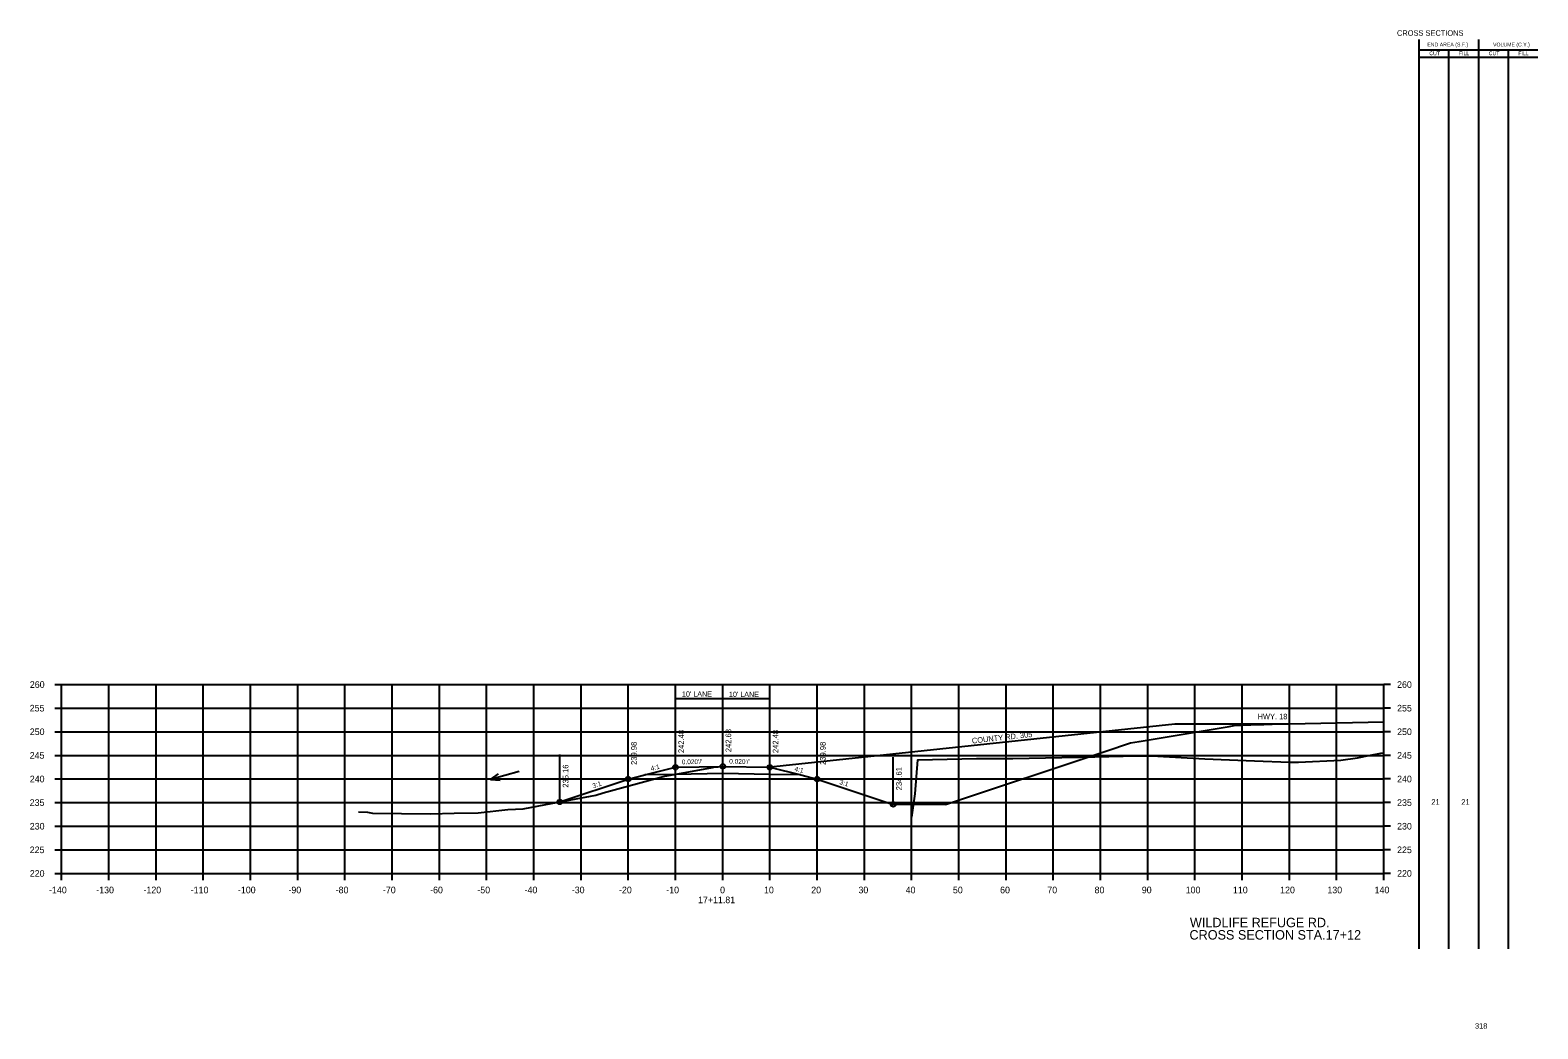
# Model space of a CAD drawing. Extents: x 1342547 to 1344156, y -1532351 to -1517216.
# Drawn here: x 1342931.5 to 1343250.8, y -1531514.5 to -1531303 of the extents above; entities that cross this region are included whole.
import ezdxf

# ---------------------------------------------------------------- set-up
doc = ezdxf.new("R2010")
doc.units = 0
for name, color, linetype in [('Level 2', 7, 'Continuous'), ('R_Alt Surface', 7, 'Continuous'), ('R_Axis', 7, 'Continuous'), ('R_Axis Annot', 7, 'Continuous'), ('R_Border Notes', 7, 'Continuous'), ('R_Draft', 7, 'Continuous'), ('R_Drive', 7, 'Continuous'), ('R_Exist Surface', 7, 'Continuous'), ('R_Fin Surface', 7, 'Continuous'), ('R_Grid', 7, 'Continuous'), ('R_No Plot', 7, 'Continuous'), ('R_Water', 7, 'Continuous'), ('R_Xsect Elev', 7, 'Continuous'), ('R_Xsect Slope', 7, 'Continuous')]:
    doc.layers.add(name, color=color, linetype=linetype)

msp = doc.modelspace()

# ---------------------------------------------------------------- linework, layer by layer
at = {"layer": 'Level 2'}
for p, q in [((1343225.65, -1531497.59), (1343225.65, -1531304.99)), ((1343238.31, -1531497.59), (1343238.31, -1531304.99)), ((1343225.65, -1531307.15), (1343238.91, -1531307.15)), ((1343225.65, -1531308.71), (1343238.91, -1531308.71)), ((1343231.98, -1531497.59), (1343231.98, -1531307.15)), ((1343238.91, -1531307.15), (1343250.8, -1531307.15)), ((1343238.91, -1531308.71), (1343250.8, -1531308.71)), ((1343244.55, -1531497.59), (1343244.55, -1531307.15))]:
    msp.add_line(p, q, dxfattribs=at)
at = {"layer": 'R_Alt Surface'}
msp.add_lwpolyline([(1343094.71, -1531460.74), (1343088.19, -1531460.61), (1343078.19, -1531460.41), (1343068.19, -1531460.61), (1343061.67, -1531460.74)], dxfattribs=at)
at = {"layer": 'R_Axis'}
for p, q in [((1342936.79, -1531441.59), (1342938.19, -1531441.59)), ((1342938.19, -1531481.59), (1342938.19, -1531441.59)), ((1343218.19, -1531481.59), (1343218.19, -1531441.59)), ((1343219.59, -1531441.59), (1343218.19, -1531441.59)), ((1342936.79, -1531446.59), (1342938.19, -1531446.59)), ((1343219.59, -1531446.59), (1343218.19, -1531446.59)), ((1342936.79, -1531451.59), (1342938.19, -1531451.59)), ((1343219.59, -1531451.59), (1343218.19, -1531451.59)), ((1342936.79, -1531456.59), (1342938.19, -1531456.59)), ((1343219.59, -1531456.59), (1343218.19, -1531456.59)), ((1342936.79, -1531461.59), (1342938.19, -1531461.59)), ((1343219.59, -1531461.59), (1343218.19, -1531461.59)), ((1342936.79, -1531466.59), (1342938.19, -1531466.59)), ((1343219.59, -1531466.59), (1343218.19, -1531466.59)), ((1342936.79, -1531471.59), (1342938.19, -1531471.59)), ((1343219.59, -1531471.59), (1343218.19, -1531471.59)), ((1342936.79, -1531476.59), (1342938.19, -1531476.59)), ((1343219.59, -1531476.59), (1343218.19, -1531476.59)), ((1342936.79, -1531481.59), (1342938.19, -1531481.59)), ((1342938.19, -1531481.59), (1343218.19, -1531481.59)), ((1342938.19, -1531482.99), (1342938.19, -1531481.59)), ((1342948.19, -1531482.99), (1342948.19, -1531481.59)), ((1342958.19, -1531482.99), (1342958.19, -1531481.59)), ((1342968.19, -1531482.99), (1342968.19, -1531481.59)), ((1342978.19, -1531482.99), (1342978.19, -1531481.59)), ((1342988.19, -1531482.99), (1342988.19, -1531481.59)), ((1342998.19, -1531482.99), (1342998.19, -1531481.59)), ((1343008.19, -1531482.99), (1343008.19, -1531481.59)), ((1343018.19, -1531482.99), (1343018.19, -1531481.59)), ((1343028.19, -1531482.99), (1343028.19, -1531481.59)), ((1343038.19, -1531482.99), (1343038.19, -1531481.59)), ((1343048.19, -1531482.99), (1343048.19, -1531481.59)), ((1343058.19, -1531482.99), (1343058.19, -1531481.59)), ((1343068.19, -1531482.99), (1343068.19, -1531481.59)), ((1343078.19, -1531482.99), (1343078.19, -1531481.59)), ((1343088.19, -1531482.99), (1343088.19, -1531481.59)), ((1343098.19, -1531482.99), (1343098.19, -1531481.59)), ((1343108.19, -1531482.99), (1343108.19, -1531481.59)), ((1343118.19, -1531482.99), (1343118.19, -1531481.59)), ((1343128.19, -1531482.99), (1343128.19, -1531481.59)), ((1343138.19, -1531482.99), (1343138.19, -1531481.59)), ((1343148.19, -1531482.99), (1343148.19, -1531481.59)), ((1343158.19, -1531482.99), (1343158.19, -1531481.59)), ((1343168.19, -1531482.99), (1343168.19, -1531481.59)), ((1343178.19, -1531482.99), (1343178.19, -1531481.59)), ((1343188.19, -1531482.99), (1343188.19, -1531481.59)), ((1343198.19, -1531482.99), (1343198.19, -1531481.59)), ((1343208.19, -1531482.99), (1343208.19, -1531481.59)), ((1343218.19, -1531482.99), (1343218.19, -1531481.59)), ((1343219.59, -1531481.59), (1343218.19, -1531481.59))]:
    msp.add_line(p, q, dxfattribs=at)
at = {"layer": 'R_Draft'}
msp.add_line((1343125.38, -1531466.98), (1343114.31, -1531466.98), dxfattribs=at)
at = {"layer": 'R_Drive'}
for points in [[(1343087.69, -1531459.11), (1343173.94, -1531449.92)], [(1343173.94, -1531449.92), (1343198.09, -1531449.92)]]:
    msp.add_lwpolyline(points, dxfattribs=at)
at = {"layer": 'R_Exist Surface'}
for points in [[(1343001.05, -1531468.52), (1343002.98, -1531468.6), (1343004.02, -1531468.84), (1343016.34, -1531468.94), (1343021.32, -1531468.81), (1343026.39, -1531468.76), (1343032.69, -1531468.06), (1343035.96, -1531467.89), (1343040.76, -1531467), (1343051.3, -1531464.98), (1343052.86, -1531464.51), (1343065.56, -1531461.05), (1343076.02, -1531459.16), (1343076.32, -1531459.11), (1343078.19, -1531458.91)], [(1343118.21, -1531469.69), (1343118.95, -1531464.76), (1343119.51, -1531457.53), (1343131.95, -1531457.24), (1343139.63, -1531457.26), (1343153.43, -1531456.95), (1343153.56, -1531456.95), (1343153.59, -1531456.95), (1343153.92, -1531456.94), (1343166.04, -1531456.66), (1343169.05, -1531456.65), (1343180.29, -1531457.3), (1343185.5, -1531457.55), (1343190.82, -1531457.77), (1343198.21, -1531458.04), (1343200.08, -1531458.06), (1343209.09, -1531457.62), (1343212.61, -1531457.1), (1343215.39, -1531456.55), (1343217.58, -1531456.1), (1343218.19, -1531456.05)]]:
    msp.add_lwpolyline(points, dxfattribs=at)
at = {"layer": 'R_Fin Surface'}
for points in [[(1343125.38, -1531466.98), (1343159.3, -1531455.68), (1343164.52, -1531453.94), (1343166.34, -1531453.63), (1343178.25, -1531451.65), (1343185.46, -1531450.45), (1343186.52, -1531450.27), (1343191.76, -1531450.06), (1343192.52, -1531450.03), (1343192.78, -1531450.03), (1343194.52, -1531449.99), (1343198.22, -1531449.92), (1343218.19, -1531449.52)], [(1343043.72, -1531466.43), (1343058.19, -1531461.61), (1343061.67, -1531460.74), (1343068.19, -1531459.11), (1343078.19, -1531458.91), (1343088.19, -1531459.11), (1343094.71, -1531460.74), (1343098.19, -1531461.61), (1343114.31, -1531466.98)]]:
    msp.add_lwpolyline(points, dxfattribs=at)
at = {"layer": 'R_Grid'}
for p, q in [((1342938.19, -1531441.59), (1343218.19, -1531441.59)), ((1342938.19, -1531481.59), (1342938.19, -1531441.59)), ((1342938.19, -1531441.59), (1343218.19, -1531441.59)), ((1342938.19, -1531481.59), (1342938.19, -1531441.59)), ((1342948.19, -1531481.59), (1342948.19, -1531441.59)), ((1342948.19, -1531481.59), (1342948.19, -1531441.59)), ((1342958.19, -1531481.59), (1342958.19, -1531441.59)), ((1342958.19, -1531481.59), (1342958.19, -1531441.59)), ((1342968.19, -1531481.59), (1342968.19, -1531441.59)), ((1342968.19, -1531481.59), (1342968.19, -1531441.59)), ((1342978.19, -1531481.59), (1342978.19, -1531441.59)), ((1342978.19, -1531481.59), (1342978.19, -1531441.59)), ((1342988.19, -1531481.59), (1342988.19, -1531441.59)), ((1342988.19, -1531481.59), (1342988.19, -1531441.59)), ((1342998.19, -1531481.59), (1342998.19, -1531441.59)), ((1342998.19, -1531481.59), (1342998.19, -1531441.59)), ((1343008.19, -1531481.59), (1343008.19, -1531441.59)), ((1343008.19, -1531481.59), (1343008.19, -1531441.59)), ((1343018.19, -1531481.59), (1343018.19, -1531441.59)), ((1343018.19, -1531481.59), (1343018.19, -1531441.59)), ((1343028.19, -1531481.59), (1343028.19, -1531441.59)), ((1343028.19, -1531481.59), (1343028.19, -1531441.59)), ((1343038.19, -1531481.59), (1343038.19, -1531441.59)), ((1343038.19, -1531481.59), (1343038.19, -1531441.59)), ((1343048.19, -1531481.59), (1343048.19, -1531441.59)), ((1343048.19, -1531481.59), (1343048.19, -1531441.59)), ((1343058.19, -1531481.59), (1343058.19, -1531441.59)), ((1343058.19, -1531481.59), (1343058.19, -1531441.59)), ((1343068.19, -1531481.59), (1343068.19, -1531441.59)), ((1343068.19, -1531481.59), (1343068.19, -1531441.59)), ((1343078.19, -1531481.59), (1343078.19, -1531441.59)), ((1343078.19, -1531481.59), (1343078.19, -1531441.59)), ((1343088.19, -1531481.59), (1343088.19, -1531441.59)), ((1343088.19, -1531481.59), (1343088.19, -1531441.59)), ((1343098.19, -1531481.59), (1343098.19, -1531441.59)), ((1343098.19, -1531481.59), (1343098.19, -1531441.59)), ((1343108.19, -1531481.59), (1343108.19, -1531441.59)), ((1343108.19, -1531481.59), (1343108.19, -1531441.59)), ((1343118.19, -1531481.59), (1343118.19, -1531441.59)), ((1343118.19, -1531481.59), (1343118.19, -1531441.59)), ((1343128.19, -1531481.59), (1343128.19, -1531441.59)), ((1343128.19, -1531481.59), (1343128.19, -1531441.59)), ((1343138.19, -1531481.59), (1343138.19, -1531441.59)), ((1343138.19, -1531481.59), (1343138.19, -1531441.59)), ((1343148.19, -1531481.59), (1343148.19, -1531441.59)), ((1343148.19, -1531481.59), (1343148.19, -1531441.59)), ((1343158.19, -1531481.59), (1343158.19, -1531441.59)), ((1343158.19, -1531481.59), (1343158.19, -1531441.59)), ((1343168.19, -1531481.59), (1343168.19, -1531441.59)), ((1343168.19, -1531481.59), (1343168.19, -1531441.59)), ((1343178.19, -1531481.59), (1343178.19, -1531441.59)), ((1343178.19, -1531481.59), (1343178.19, -1531441.59)), ((1343188.19, -1531481.59), (1343188.19, -1531441.59)), ((1343188.19, -1531481.59), (1343188.19, -1531441.59)), ((1343198.19, -1531481.59), (1343198.19, -1531441.59)), ((1343198.19, -1531481.59), (1343198.19, -1531441.59)), ((1343208.19, -1531481.59), (1343208.19, -1531441.59)), ((1343208.19, -1531481.59), (1343208.19, -1531441.59)), ((1343218.19, -1531481.59), (1343218.19, -1531441.59)), ((1343218.19, -1531481.59), (1343218.19, -1531441.59)), ((1342938.19, -1531446.59), (1343218.19, -1531446.59)), ((1342938.19, -1531446.59), (1343218.19, -1531446.59)), ((1342938.19, -1531451.59), (1343218.19, -1531451.59)), ((1342938.19, -1531451.59), (1343218.19, -1531451.59)), ((1342938.19, -1531456.59), (1343218.19, -1531456.59)), ((1342938.19, -1531456.59), (1343218.19, -1531456.59)), ((1342938.19, -1531461.59), (1343218.19, -1531461.59)), ((1342938.19, -1531461.59), (1343218.19, -1531461.59)), ((1342938.19, -1531466.59), (1343218.19, -1531466.59)), ((1342938.19, -1531466.59), (1343218.19, -1531466.59)), ((1342938.19, -1531471.59), (1343218.19, -1531471.59)), ((1342938.19, -1531471.59), (1343218.19, -1531471.59)), ((1342938.19, -1531476.59), (1343218.19, -1531476.59)), ((1342938.19, -1531476.59), (1343218.19, -1531476.59)), ((1342938.19, -1531481.59), (1343218.19, -1531481.59)), ((1342938.19, -1531481.59), (1343218.19, -1531481.59))]:
    msp.add_line(p, q, dxfattribs=at)
at = {"layer": 'R_No Plot'}
for centre in [(1343068.19, -1531459.11), (1343078.19, -1531458.91), (1343088.19, -1531459.11), (1343058.19, -1531461.61), (1343098.19, -1531461.61), (1343043.72, -1531466.43), (1343114.31, -1531466.98)]:
    msp.add_circle(centre, 0.5, dxfattribs=at)
at = {"layer": 'R_Water'}
for p, q in [((1343035.06, -1531459.97), (1343029.01, -1531461.67)), ((1343029.01, -1531461.67), (1343030.68, -1531460.48)), ((1343029.01, -1531461.67), (1343031.05, -1531461.82))]:
    msp.add_line(p, q, dxfattribs=at)
at = {"layer": 'R_Xsect Elev'}
for p, q in [((1343068.19, -1531458.26), (1343068.19, -1531443.75)), ((1343088.19, -1531444.63), (1343068.19, -1531444.63)), ((1343078.19, -1531458.06), (1343078.19, -1531443.75)), ((1343088.19, -1531458.26), (1343088.19, -1531443.75)), ((1343068.19, -1531459.11), (1343068.19, -1531449.11)), ((1343078.19, -1531458.91), (1343078.19, -1531448.91)), ((1343088.19, -1531459.11), (1343088.19, -1531449.11)), ((1343058.19, -1531461.61), (1343058.19, -1531451.61)), ((1343098.19, -1531461.61), (1343098.19, -1531451.61)), ((1343043.72, -1531466.43), (1343043.72, -1531456.43)), ((1343114.31, -1531466.98), (1343114.31, -1531456.98))]:
    msp.add_line(p, q, dxfattribs=at)

# ---------------------------------------------------------------- texts
at = {"layer": 'Level 2'}
for s, height, p in [('END AREA (S.F.)', 0.7937, (1343227.4, -1531306.46)), ('VOLUME (C.Y.)', 0.7937, (1343241.31, -1531306.46)), ('CUT', 0.794, (1343227.82, -1531308.32)), ('FILL', 0.794, (1343234.08, -1531308.32)), ('CUT', 0.794, (1343240.39, -1531308.32)), ('FILL', 0.794, (1343246.66, -1531308.32)), ('21', 1.2, (1343228.24, -1531467.06)), ('21', 1.2, (1343234.58, -1531467.06))]:
    msp.add_text(s, height=height, dxfattribs=at).set_placement(p)
at = {"layer": 'R_Axis Annot'}
for s, p in [('260', (1342931.47, -1531442.29)), ('260', (1343220.99, -1531442.29)), ('255', (1342931.44, -1531447.29)), ('255', (1343220.99, -1531447.29)), ('250', (1342931.46, -1531452.29)), ('250', (1343220.99, -1531452.29)), ('245', (1342931.44, -1531457.29)), ('245', (1343220.99, -1531457.29)), ('240', (1342931.46, -1531462.29)), ('240', (1343220.99, -1531462.29)), ('235', (1342931.44, -1531467.29)), ('235', (1343220.99, -1531467.29)), ('230', (1342931.46, -1531472.29)), ('230', (1343220.99, -1531472.29)), ('225', (1342931.44, -1531477.29)), ('225', (1343220.99, -1531477.29)), ('220', (1342931.46, -1531482.29)), ('220', (1343220.99, -1531482.29)), ('-140', (1342935.53, -1531485.79)), ('-130', (1342945.53, -1531485.79)), ('-120', (1342955.53, -1531485.79)), ('-110', (1342965.53, -1531485.79)), ('-100', (1342975.53, -1531485.79)), ('-90', (1342986.23, -1531485.79)), ('-80', (1342996.23, -1531485.79)), ('-70', (1343006.23, -1531485.79)), ('-60', (1343016.23, -1531485.79)), ('-50', (1343026.23, -1531485.79)), ('-40', (1343036.23, -1531485.79)), ('-30', (1343046.23, -1531485.79)), ('-20', (1343056.23, -1531485.79)), ('-10', (1343066.23, -1531485.79)), ('0', (1343077.63, -1531485.79)), ('10', (1343086.93, -1531485.79)), ('20', (1343096.93, -1531485.79)), ('30', (1343106.93, -1531485.79)), ('40', (1343116.93, -1531485.79)), ('50', (1343126.93, -1531485.79)), ('60', (1343136.93, -1531485.79)), ('70', (1343146.93, -1531485.79)), ('80', (1343156.93, -1531485.79)), ('90', (1343166.93, -1531485.79)), ('100', (1343176.23, -1531485.79)), ('110', (1343186.23, -1531485.79)), ('120', (1343196.23, -1531485.79)), ('130', (1343206.23, -1531485.79)), ('140', (1343216.23, -1531485.79)), ('17+11.81', (1343072.96, -1531487.89))]:
    msp.add_text(s, height=1.4, dxfattribs=at).set_placement(p)
at = {"layer": 'R_Border Notes'}
for s, height, p in [('CROSS SECTIONS', 1.1775, (1343220.97, -1531304.21)), ('HWY. 18', 1.178, (1343191.46, -1531448.95)), ('318', 1.178, (1343237.48, -1531514.48))]:
    msp.add_text(s, height=height, dxfattribs=at).set_placement(p)
msp.add_text('COUNTY RD. 305', height=1.1775, rotation=6.2791, dxfattribs=at).set_placement((1343131.02, -1531454.09))
at = {"layer": 'R_Draft'}
for s, p in [('WILDLIFE REFUGE RD.', (1343177.12, -1531492.98)), ('CROSS SECTION STA.17+12', (1343177.03, -1531495.59))]:
    msp.add_text(s, height=2, dxfattribs=at).set_placement(p)
at = {"layer": 'R_Xsect Elev'}
for p in [(1343069.55, -1531444.14), (1343079.5, -1531444.21)]:
    msp.add_text("10' LANE", height=1.1, dxfattribs=at).set_placement(p)
for s, p in [('242.48', (1343069.99, -1531456.11)), ('242.68', (1343079.99, -1531455.91)), ('242.48', (1343089.99, -1531456.11)), ('239.98', (1343059.99, -1531458.61)), ('239.98', (1343099.99, -1531458.61)), ('235.16', (1343045.52, -1531463.43)), ('234.61', (1343116.11, -1531463.98))]:
    msp.add_text(s, height=1.2, rotation=90, dxfattribs=at).set_placement(p)
at = {"layer": 'R_Xsect Slope'}
for s, rotation, p in [('4:1', 14.0362, (1343063.07, -1531459.87)), ("0.020'/'", 1.1458, (1343069.53, -1531458.48)), ("0.020'/'", 358.8542, (1343079.55, -1531458.34)), ('4:1', 345.9638, (1343093.31, -1531459.87)), ('3:1', 18.4332, (1343050.79, -1531463.55)), ('3:1', 341.5668, (1343102.81, -1531462.62))]:
    msp.add_text(s, height=1, rotation=rotation, dxfattribs=at).set_placement(p)

doc.saveas('drawing.dxf')
